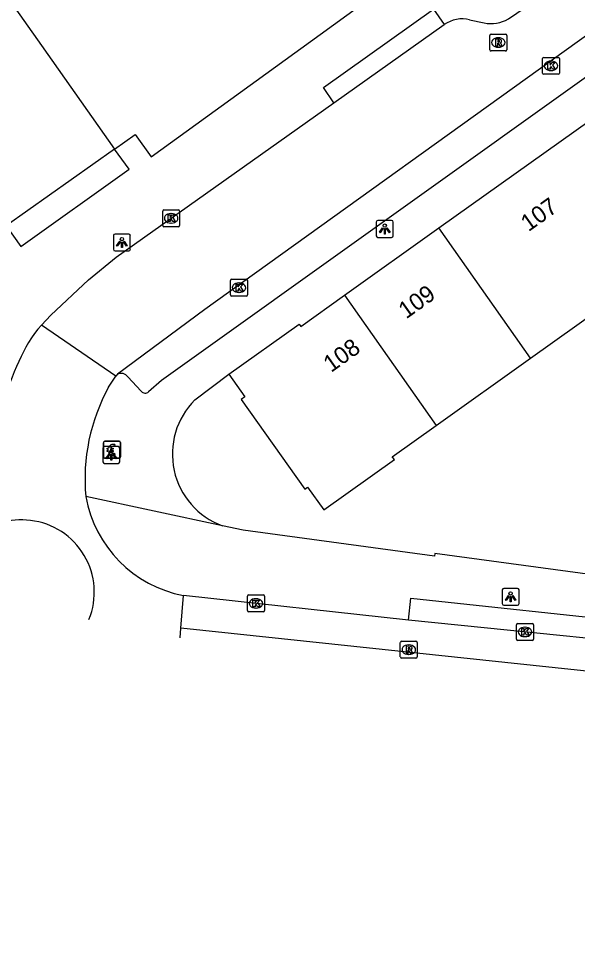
# Model space of a CAD drawing. Extents: x 159718 to 160783, y 383290 to 384030.
# Drawn here: x 160414.5 to 160447.6, y 383303.6 to 383359.4 of the extents above; entities that cross this region are included whole.
import ezdxf

# ---------------------------------------------------------------- set-up
doc = ezdxf.new("R2010")
doc.units = 0
for name, color, linetype in [('IMGEO_Betaalautomaat', 7, 'Continuous'), ('IMGEO_Kolk', 7, 'Continuous'), ('IMGEO_Lichtpunt', 7, 'Continuous'), ('IMGEO_Pand', 7, 'Continuous'), ('IMGEO_Pand_nummerreeks', 7, 'Continuous'), ('IMGEO_Pand_overbouw', 7, 'Continuous'), ('IMGEO_Rijbaan_lokaal_gesloten', 7, 'Continuous'), ('IMGEO_Rijbaan_lokaal_open', 7, 'Continuous'), ('IMGEO_Rioolput', 7, 'Continuous'), ('IMGEO_Voetpad_open', 7, 'Continuous')]:
    doc.layers.add(name, color=color, linetype=linetype)

msp = doc.modelspace()

# ---------------------------------------------------------------- linework, layer by layer
at = {"layer": 'IMGEO_Betaalautomaat'}
for p, q in [((160419.545, 383333.459), (160419.545, 383334.3)), ((160419.545, 383334.3), (160419.545, 383333.459)), ((160419.62, 383334.383), (160420.461, 383334.383)), ((160420.461, 383334.383), (160419.62, 383334.383)), ((160419.828, 383333.847), (160419.828, 383333.915)), ((160419.949, 383333.915), (160419.949, 383333.847)), ((160420.207, 383334.188), (160420.19, 383334.088)), ((160420.544, 383334.309), (160420.544, 383333.468)), ((160420.544, 383333.468), (160420.544, 383334.309)), ((160420.47, 383333.384), (160419.629, 383333.384)), ((160419.629, 383333.384), (160420.47, 383333.384)), ((160420.194, 383333.682), (160420.216, 383333.595))]:
    msp.add_line(p, q, dxfattribs=at)
for points in [[(160419.828, 383333.915), (160419.759, 383333.915), (160419.759, 383333.984), (160419.838, 383333.984)], [(160419.96, 383333.984), (160420.107, 383333.984), (160420.107, 383333.915), (160419.949, 383333.915)], [(160419.833, 383333.778), (160419.759, 383333.778), (160419.759, 383333.847), (160419.828, 383333.847)], [(160419.949, 383333.847), (160420.107, 383333.847), (160420.107, 383333.778), (160419.963, 383333.778)]]:
    msp.add_lwpolyline(points, dxfattribs=at)
for centre, radius, start, end in [((160419.623, 383334.306), 0.0779, 92.4484, 184.2845), ((160419.623, 383334.306), 0.0779, 92.4484, 184.2845), ((160420.121, 383333.908), 0.293, 73.014, 165.0139), ((160420.127, 383333.921), 0.179, 69.3236, 159.5683), ((160420.467, 383334.306), 0.0779, 2.4484, 94.2845), ((160420.467, 383334.306), 0.0779, 2.4484, 94.2845), ((160419.623, 383333.462), 0.0779, 182.4484, 274.2845), ((160419.623, 383333.462), 0.0779, 182.4484, 274.2845), ((160420.094, 383333.833), 0.267, 191.8096, 297.0389), ((160420.127, 383333.848), 0.179, 202.7625, 291.8693), ((160420.467, 383333.462), 0.0779, 272.4484, 4.2845), ((160420.467, 383333.462), 0.0779, 272.4484, 4.2845)]:
    msp.add_arc(centre, radius, start, end, dxfattribs=at)
at = {"layer": 'IMGEO_Kolk'}
for p, q in [((160445.521, 383356.155), (160445.521, 383357.007)), ((160445.596, 383357.081), (160446.448, 383357.081)), ((160446.009, 383356.861), (160446.034, 383356.861)), ((160446.522, 383357.007), (160446.522, 383356.155)), ((160446.032, 383356.301), (160446.007, 383356.301)), ((160446.448, 383356.081), (160445.596, 383356.081)), ((160423.044, 383347.143), (160423.044, 383347.995)), ((160423.119, 383348.069), (160423.971, 383348.069)), ((160423.532, 383347.849), (160423.557, 383347.849)), ((160424.045, 383347.995), (160424.045, 383347.143)), ((160423.555, 383347.289), (160423.53, 383347.289)), ((160423.971, 383347.069), (160423.119, 383347.069)), ((160427.137, 383343.966), (160427.989, 383343.966)), ((160427.062, 383343.04), (160427.062, 383343.892)), ((160427.55, 383343.746), (160427.575, 383343.746)), ((160428.063, 383343.892), (160428.063, 383343.04)), ((160427.989, 383342.966), (160427.137, 383342.966)), ((160427.573, 383343.186), (160427.548, 383343.186)), ((160428.063, 383324.371), (160428.063, 383325.223)), ((160428.138, 383325.297), (160428.99, 383325.297)), ((160428.551, 383325.077), (160428.576, 383325.077)), ((160429.064, 383325.223), (160429.064, 383324.371)), ((160428.574, 383324.517), (160428.549, 383324.517)), ((160428.99, 383324.297), (160428.138, 383324.297)), ((160443.977, 383322.685), (160443.977, 383323.537)), ((160444.052, 383323.611), (160444.904, 383323.611)), ((160444.465, 383323.391), (160444.49, 383323.391)), ((160444.978, 383323.537), (160444.978, 383322.685)), ((160444.488, 383322.831), (160444.463, 383322.831)), ((160444.904, 383322.611), (160444.052, 383322.611))]:
    msp.add_line(p, q, dxfattribs=at)
for points in [[(160445.521, 383356.155), (160445.521, 383357.007)], [(160445.596, 383357.081), (160446.448, 383357.081)], [(160445.842, 383356.781), (160445.965, 383356.781), (160445.965, 383356.63), (160446.095, 383356.781), (160446.259, 383356.781), (160446.113, 383356.63), (160446.266, 383356.381), (160446.114, 383356.381), (160446.029, 383356.545), (160445.965, 383356.478), (160445.965, 383356.381), (160445.842, 383356.381), (160445.842, 383356.781)], [(160446.522, 383357.007), (160446.522, 383356.155)], [(160446.448, 383356.081), (160445.596, 383356.081)], [(160423.044, 383347.143), (160423.044, 383347.995)], [(160423.119, 383348.069), (160423.971, 383348.069)], [(160424.045, 383347.995), (160424.045, 383347.143)], [(160423.365, 383347.769), (160423.488, 383347.769), (160423.488, 383347.618), (160423.618, 383347.769), (160423.782, 383347.769), (160423.636, 383347.618), (160423.789, 383347.369), (160423.637, 383347.369), (160423.552, 383347.533), (160423.488, 383347.466), (160423.488, 383347.369), (160423.365, 383347.369), (160423.365, 383347.769)], [(160423.971, 383347.069), (160423.119, 383347.069)], [(160427.137, 383343.966), (160427.989, 383343.966)], [(160427.062, 383343.04), (160427.062, 383343.892)], [(160427.383, 383343.666), (160427.506, 383343.666), (160427.506, 383343.515), (160427.636, 383343.666), (160427.8, 383343.666), (160427.654, 383343.515), (160427.807, 383343.266), (160427.655, 383343.266), (160427.57, 383343.43), (160427.506, 383343.363), (160427.506, 383343.266), (160427.383, 383343.266), (160427.383, 383343.666)], [(160428.063, 383343.892), (160428.063, 383343.04)], [(160427.989, 383342.966), (160427.137, 383342.966)], [(160428.063, 383324.371), (160428.063, 383325.223)], [(160428.138, 383325.297), (160428.99, 383325.297)], [(160428.384, 383324.997), (160428.507, 383324.997), (160428.507, 383324.846), (160428.637, 383324.997), (160428.801, 383324.997), (160428.655, 383324.846), (160428.808, 383324.597), (160428.656, 383324.597), (160428.571, 383324.761), (160428.507, 383324.694), (160428.507, 383324.597), (160428.384, 383324.597), (160428.384, 383324.997)], [(160429.064, 383325.223), (160429.064, 383324.371)], [(160428.99, 383324.297), (160428.138, 383324.297)], [(160443.977, 383322.685), (160443.977, 383323.537)], [(160444.052, 383323.611), (160444.904, 383323.611)], [(160444.298, 383323.311), (160444.421, 383323.311), (160444.421, 383323.16), (160444.551, 383323.311), (160444.715, 383323.311), (160444.569, 383323.16), (160444.722, 383322.911), (160444.57, 383322.911), (160444.485, 383323.075), (160444.421, 383323.008), (160444.421, 383322.911), (160444.298, 383322.911), (160444.298, 383323.311)], [(160444.978, 383323.537), (160444.978, 383322.685)], [(160444.904, 383322.611), (160444.052, 383322.611)]]:
    msp.add_lwpolyline(points, dxfattribs=at)
for centre, start, end in [((160445.598, 383357.005), 91.552, 178.448), ((160445.598, 383357.005), 91.552, 178.448), ((160446.446, 383357.005), 1.552, 88.448), ((160446.446, 383357.005), 1.552, 88.448), ((160445.598, 383356.157), 181.552, 268.448), ((160445.598, 383356.157), 181.552, 268.448), ((160446.446, 383356.157), 271.552, 358.448), ((160446.446, 383356.157), 271.552, 358.448), ((160423.121, 383347.993), 91.552, 178.448), ((160423.121, 383347.993), 91.552, 178.448), ((160423.969, 383347.993), 1.552, 88.448), ((160423.969, 383347.993), 1.552, 88.448), ((160423.121, 383347.145), 181.552, 268.448), ((160423.121, 383347.145), 181.552, 268.448), ((160423.969, 383347.145), 271.552, 358.448), ((160423.969, 383347.145), 271.552, 358.448), ((160427.139, 383343.89), 91.552, 178.448), ((160427.139, 383343.89), 91.552, 178.448), ((160427.987, 383343.89), 1.552, 88.448), ((160427.987, 383343.89), 1.552, 88.448), ((160427.139, 383343.042), 181.552, 268.448), ((160427.139, 383343.042), 181.552, 268.448), ((160427.987, 383343.042), 271.552, 358.448), ((160427.987, 383343.042), 271.552, 358.448), ((160428.14, 383325.221), 91.552, 178.448), ((160428.14, 383325.221), 91.552, 178.448), ((160428.988, 383325.221), 1.552, 88.448), ((160428.988, 383325.221), 1.552, 88.448), ((160428.14, 383324.373), 181.552, 268.448), ((160428.14, 383324.373), 181.552, 268.448), ((160428.988, 383324.373), 271.552, 358.448), ((160428.988, 383324.373), 271.552, 358.448), ((160444.054, 383323.535), 91.552, 178.448), ((160444.054, 383323.535), 91.552, 178.448), ((160444.902, 383323.535), 1.552, 88.448), ((160444.902, 383323.535), 1.552, 88.448), ((160444.054, 383322.687), 181.552, 268.448), ((160444.054, 383322.687), 181.552, 268.448), ((160444.902, 383322.687), 271.552, 358.448), ((160444.902, 383322.687), 271.552, 358.448)]:
    msp.add_arc(centre, 0.0765, start, end, dxfattribs=at)
for centre, major_axis, ratio, start_param, end_param in [((160446.008, 383356.581), (-0.387, 0.002), 0.722429, 4.712389, 7.853982), ((160446.033, 383356.581), (-0.39, 0.002), 0.717154, 1.570796, 4.712389), ((160423.531, 383347.569), (-0.387, 0.002), 0.722429, 4.712389, 7.853982), ((160423.556, 383347.569), (-0.39, 0.002), 0.717154, 1.570796, 4.712389), ((160427.549, 383343.466), (-0.387, 0.002), 0.722429, 4.712389, 7.853982), ((160427.574, 383343.466), (-0.39, 0.002), 0.717154, 1.570796, 4.712389), ((160428.55, 383324.797), (-0.387, 0.002), 0.722429, 4.712389, 7.853982), ((160428.575, 383324.797), (-0.39, 0.002), 0.717154, 1.570796, 4.712389), ((160444.464, 383323.111), (-0.387, 0.002), 0.722429, 4.712389, 7.853982), ((160444.489, 383323.111), (-0.39, 0.002), 0.717154, 1.570796, 4.712389)]:
    msp.add_ellipse(centre, major_axis=major_axis, ratio=ratio, start_param=start_param, end_param=end_param, dxfattribs=at)
at = {"layer": 'IMGEO_Lichtpunt'}
for p, q in [((160435.685, 383347.342), (160435.685, 383346.535)), ((160435.685, 383347.342), (160435.685, 383346.535)), ((160436.587, 383347.437), (160435.779, 383347.437)), ((160436.587, 383347.437), (160435.779, 383347.437)), ((160436.681, 383346.535), (160436.681, 383347.342)), ((160436.681, 383346.535), (160436.681, 383347.342)), ((160420.134, 383346.544), (160420.134, 383345.737)), ((160420.134, 383346.544), (160420.134, 383345.737)), ((160421.036, 383346.639), (160420.228, 383346.639)), ((160421.036, 383346.639), (160420.228, 383346.639)), ((160421.13, 383345.737), (160421.13, 383346.544)), ((160421.13, 383345.737), (160421.13, 383346.544)), ((160435.779, 383346.441), (160436.587, 383346.441)), ((160435.779, 383346.441), (160436.587, 383346.441)), ((160420.228, 383345.643), (160421.036, 383345.643)), ((160420.228, 383345.643), (160421.036, 383345.643)), ((160419.51, 383333.977), (160419.51, 383333.17)), ((160419.51, 383333.977), (160419.51, 383333.17)), ((160420.412, 383334.072), (160419.604, 383334.072)), ((160420.412, 383334.072), (160419.604, 383334.072)), ((160420.506, 383333.17), (160420.506, 383333.977)), ((160420.506, 383333.17), (160420.506, 383333.977)), ((160419.604, 383333.076), (160420.412, 383333.076)), ((160419.604, 383333.076), (160420.412, 383333.076)), ((160443.133, 383325.593), (160443.133, 383324.786)), ((160443.133, 383325.593), (160443.133, 383324.786)), ((160444.035, 383325.688), (160443.227, 383325.688)), ((160444.035, 383325.688), (160443.227, 383325.688)), ((160444.129, 383324.786), (160444.129, 383325.593)), ((160444.129, 383324.786), (160444.129, 383325.593)), ((160443.227, 383324.692), (160444.035, 383324.692)), ((160443.227, 383324.692), (160444.035, 383324.692))]:
    msp.add_line(p, q, dxfattribs=at)
for points in [[(160436.059, 383347.006), (160436.098, 383346.978), (160435.91, 383346.716), (160435.872, 383346.743), (160436.059, 383347.006)], [(160436.161, 383346.958), (160436.208, 383346.958), (160436.208, 383346.636), (160436.161, 383346.636), (160436.161, 383346.958)], [(160436.271, 383346.978), (160436.309, 383347.005), (160436.496, 383346.743), (160436.457, 383346.715), (160436.271, 383346.978)], [(160420.508, 383346.208), (160420.547, 383346.18), (160420.359, 383345.918), (160420.321, 383345.945), (160420.508, 383346.208)], [(160420.61, 383346.16), (160420.657, 383346.16), (160420.657, 383345.838), (160420.61, 383345.838), (160420.61, 383346.16)], [(160420.72, 383346.18), (160420.758, 383346.207), (160420.945, 383345.945), (160420.906, 383345.917), (160420.72, 383346.18)], [(160419.884, 383333.641), (160419.923, 383333.613), (160419.735, 383333.351), (160419.697, 383333.378), (160419.884, 383333.641)], [(160419.986, 383333.593), (160420.033, 383333.593), (160420.033, 383333.271), (160419.986, 383333.271), (160419.986, 383333.593)], [(160420.096, 383333.613), (160420.134, 383333.64), (160420.321, 383333.378), (160420.282, 383333.35), (160420.096, 383333.613)], [(160443.507, 383325.257), (160443.546, 383325.229), (160443.358, 383324.967), (160443.32, 383324.994), (160443.507, 383325.257)], [(160443.609, 383325.209), (160443.656, 383325.209), (160443.656, 383324.887), (160443.609, 383324.887), (160443.609, 383325.209)], [(160443.719, 383325.229), (160443.757, 383325.256), (160443.944, 383324.994), (160443.905, 383324.966), (160443.719, 383325.229)]]:
    msp.add_lwpolyline(points, dxfattribs=at)
for centre in [(160436.184, 383347.14), (160420.633, 383346.342), (160420.009, 383333.775), (160443.632, 383325.391)]:
    msp.add_circle(centre, 0.0994, dxfattribs=at)
for centre, start, end in [((160435.779, 383347.342), 90, 180), ((160435.779, 383347.342), 90, 180), ((160436.587, 383347.342), 0, 90), ((160436.587, 383347.342), 0, 90), ((160420.228, 383346.544), 90, 180), ((160420.228, 383346.544), 90, 180), ((160421.036, 383346.544), 0, 90), ((160421.036, 383346.544), 0, 90), ((160435.779, 383346.535), 180, 270), ((160435.779, 383346.535), 180, 270), ((160436.587, 383346.535), 270, 0), ((160436.587, 383346.535), 270, 360), ((160420.228, 383345.737), 180, 270), ((160420.228, 383345.737), 180, 270), ((160421.036, 383345.737), 270, 0), ((160421.036, 383345.737), 270, 360), ((160419.604, 383333.977), 90, 180), ((160419.604, 383333.977), 90, 180), ((160420.412, 383333.977), 0, 90), ((160420.412, 383333.977), 0, 90), ((160419.604, 383333.17), 180, 270), ((160419.604, 383333.17), 180, 270), ((160420.412, 383333.17), 270, 0), ((160420.412, 383333.17), 270, 360), ((160443.227, 383325.593), 90, 180), ((160443.227, 383325.593), 90, 180), ((160444.035, 383325.593), 0, 90), ((160444.035, 383325.593), 0, 90), ((160443.227, 383324.786), 180, 270), ((160443.227, 383324.786), 180, 270), ((160444.035, 383324.786), 270, 0), ((160444.035, 383324.786), 270, 360)]:
    msp.add_arc(centre, 0.0946, start, end, dxfattribs=at)
at = {"layer": 'IMGEO_Pand'}
for points in [[(160385.354, 383403.497), (160403.744, 383377.513), (160414.411, 383362.435), (160413.196, 383361.572), (160415.866, 383357.791), (160418.223, 383354.454), (160420.196, 383351.659)], [(160439.387, 383346.996), (160448.396, 383353.416)], [(160420.196, 383351.659), (160413.784, 383347.117), (160413.457, 383346.886), (160412.588, 383348.142), (160410.823, 383346.907), (160411.741, 383345.672), (160411.415, 383345.441), (160404.905, 383340.83), (160403.783, 383342.419), (160401.378, 383340.707), (160402.505, 383339.131), (160394.9, 383333.746)], [(160433.805, 383343.017), (160439.387, 383346.996)], [(160444.801, 383339.293), (160439.387, 383346.996)], [(160444.801, 383339.293), (160450.429, 383343.303), (160451.665, 383341.569), (160455.096, 383344.015)], [(160426.952, 383338.343), (160431.111, 383341.307), (160431.21, 383341.168), (160433.805, 383343.017)], [(160433.805, 383343.017), (160439.219, 383335.315)], [(160439.219, 383335.315), (160444.801, 383339.293)], [(160426.952, 383338.343), (160427.905, 383337.005), (160427.687, 383336.85), (160431.461, 383331.555), (160431.615, 383331.665), (160432.573, 383330.322), (160436.752, 383333.299), (160436.631, 383333.471), (160439.219, 383335.315)]]:
    msp.add_lwpolyline(points, dxfattribs=at)
at = {"layer": 'IMGEO_Pand_overbouw'}
msp.add_lwpolyline([(160421.053, 383350.465), (160420.196, 383351.659), (160413.784, 383347.117), (160414.646, 383345.898)], close=True, dxfattribs=at)
at = {"layer": 'IMGEO_Rijbaan_lokaal_gesloten'}
for points in [[(160420.276, 383338.235), (160415.865, 383341.258)], [(160419.842, 383337.577), (160420.276, 383338.235)], [(160424.111, 383323.335), (160424.277, 383325.265)], [(160437.581, 383323.812), (160424.277, 383325.265)], [(160424.079, 383322.77), (160424.111, 383323.335)], [(160609.931, 383303.645), (160579.205, 383304.366), (160498.28, 383315.238), (160486.389, 383316.854), (160452.223, 383320.364), (160424.111, 383323.335)], [(160451.222, 383322.426), (160446.544, 383322.901), (160437.581, 383323.812)]]:
    msp.add_lwpolyline(points, dxfattribs=at)
for centre, radius, start, end in [((160421.951, 383336.013), 8.034, 139.2438, 157.411), ((160426.921, 383333.29), 13.683, 154.8764, 165.9819), ((160429.653, 383332.165), 11.205, 151.1183, 185.3416), ((160425.634, 383332.385), 7.248, 190.0345, 259.2073)]:
    msp.add_arc(centre, radius, start, end, dxfattribs=at)
at = {"layer": 'IMGEO_Rijbaan_lokaal_open'}
for points in [[(160443.496, 383359.361), (160444.501, 383360.024)], [(160449.101, 383359.083), (160425.529, 383342.179), (160420.378, 383338.346)], [(160433.178, 383354.4), (160439.706, 383359.02)], [(160441.206, 383359.308), (160442.062, 383359.127)], [(160415.865, 383341.258), (160416.424, 383341.838), (160418.654, 383343.938), (160420.29, 383345.261), (160433.178, 383354.4)], [(160420.378, 383338.346), (160420.276, 383338.235)]]:
    msp.add_lwpolyline(points, dxfattribs=at)
for centre, radius, start, end in [((160440.77, 383357.53), 1.831, 76.2126, 125.5244), ((160442.497, 383360.971), 1.894, 256.7176, 301.8181), ((160414.694, 383325.466), 4.27, 82.9409, 179.521), ((160414.729, 383325.462), 4.269, 337.8093, 83.4028)]:
    msp.add_arc(centre, radius, start, end, dxfattribs=at)
at = {"layer": 'IMGEO_Rioolput'}
for p, q in [((160442.479, 383358.46), (160443.331, 383358.46)), ((160442.404, 383357.534), (160442.404, 383358.386)), ((160442.892, 383358.24), (160442.917, 383358.24)), ((160443.405, 383358.386), (160443.405, 383357.534)), ((160443.331, 383357.46), (160442.479, 383357.46)), ((160442.915, 383357.68), (160442.89, 383357.68)), ((160437.105, 383321.635), (160437.105, 383322.487)), ((160437.18, 383322.561), (160438.032, 383322.561)), ((160437.593, 383322.341), (160437.618, 383322.341)), ((160438.106, 383322.487), (160438.106, 383321.635)), ((160437.616, 383321.781), (160437.591, 383321.781)), ((160438.032, 383321.561), (160437.18, 383321.561))]:
    msp.add_line(p, q, dxfattribs=at)
for points in [[(160442.479, 383358.46), (160443.331, 383358.46)], [(160442.404, 383357.534), (160442.404, 383358.386)], [(160442.993, 383358.158), (160442.741, 383358.16), (160442.741, 383357.76)], [(160442.741, 383357.76), (160442.865, 383357.76), (160442.865, 383357.922), (160442.876, 383357.922)], [(160442.919, 383358.079), (160442.865, 383358.079), (160442.865, 383357.998)], [(160442.865, 383357.998), (160442.917, 383357.998)], [(160442.923, 383357.893), (160442.994, 383357.76), (160443.134, 383357.76), (160443.069, 383357.886)], [(160443.405, 383358.386), (160443.405, 383357.534)], [(160443.331, 383357.46), (160442.479, 383357.46)], [(160437.105, 383321.635), (160437.105, 383322.487)], [(160437.18, 383322.561), (160438.032, 383322.561)], [(160437.694, 383322.259), (160437.442, 383322.261), (160437.442, 383321.861)], [(160437.62, 383322.18), (160437.566, 383322.18), (160437.566, 383322.099)], [(160438.106, 383322.487), (160438.106, 383321.635)], [(160437.442, 383321.861), (160437.566, 383321.861), (160437.566, 383322.023), (160437.577, 383322.023)], [(160437.566, 383322.099), (160437.618, 383322.099)], [(160437.624, 383321.994), (160437.695, 383321.861), (160437.835, 383321.861), (160437.77, 383321.987)], [(160438.032, 383321.561), (160437.18, 383321.561)]]:
    msp.add_lwpolyline(points, dxfattribs=at)
for centre, radius, start, end in [((160442.481, 383358.384), 0.0765, 91.552, 178.448), ((160442.481, 383358.384), 0.0765, 91.552, 178.448), ((160443.329, 383358.384), 0.0765, 1.552, 88.448), ((160443.329, 383358.384), 0.0765, 1.552, 88.448), ((160442.875, 383357.869), 0.0533, 26.0293, 88.6989), ((160442.901, 383358.187), 0.19, 274.7715, 282.9687), ((160442.925, 383357.983), 0.0964, 77.0061, 93.1865), ((160442.939, 383358.04), 0.0378, 276.6634, 79.6772), ((160442.992, 383358.048), 0.109, 350.3612, 89.416), ((160442.99, 383358.048), 0.112, 277.5842, 350.9817), ((160442.974, 383357.833), 0.108, 29.5134, 73.7905), ((160442.481, 383357.536), 0.0765, 181.552, 268.448), ((160442.481, 383357.536), 0.0765, 181.552, 268.448), ((160443.329, 383357.536), 0.0765, 271.552, 358.448), ((160443.329, 383357.536), 0.0765, 271.552, 358.448), ((160437.182, 383322.485), 0.0765, 91.552, 178.448), ((160437.182, 383322.485), 0.0765, 91.552, 178.448), ((160437.626, 383322.084), 0.0964, 77.0061, 93.1865), ((160437.693, 383322.149), 0.109, 350.3612, 89.416), ((160438.03, 383322.485), 0.0765, 1.552, 88.448), ((160438.03, 383322.485), 0.0765, 1.552, 88.448), ((160437.182, 383321.637), 0.0765, 181.552, 268.448), ((160437.182, 383321.637), 0.0765, 181.552, 268.448), ((160437.576, 383321.97), 0.0533, 26.0293, 88.6989), ((160437.602, 383322.288), 0.19, 274.7715, 282.9687), ((160437.64, 383322.141), 0.0378, 276.6634, 79.6772), ((160437.691, 383322.149), 0.112, 277.5842, 350.9817), ((160437.675, 383321.934), 0.108, 29.5134, 73.7905), ((160438.03, 383321.637), 0.0765, 271.552, 358.448), ((160438.03, 383321.637), 0.0765, 271.552, 358.448)]:
    msp.add_arc(centre, radius, start, end, dxfattribs=at)
for centre, major_axis, ratio, start_param, end_param in [((160442.891, 383357.96), (-0.387, 0.002), 0.722429, 4.712389, 7.853982), ((160442.916, 383357.96), (-0.39, 0.002), 0.717154, 1.570796, 4.712389), ((160437.592, 383322.061), (-0.387, 0.002), 0.722429, 4.712389, 7.853982), ((160437.617, 383322.061), (-0.39, 0.002), 0.717154, 1.570796, 4.712389)]:
    msp.add_ellipse(centre, major_axis=major_axis, ratio=ratio, start_param=start_param, end_param=end_param, dxfattribs=at)
at = {"layer": 'IMGEO_Voetpad_open'}
for points in [[(160420.196, 383351.659), (160421.421, 383352.526), (160422.361, 383351.197), (160432.355, 383358.426), (160437.31, 383362.051), (160437.485, 383362.177)], [(160433.178, 383354.4), (160432.558, 383355.302), (160439.061, 383359.924), (160439.706, 383359.02)], [(160449.639, 383357.011), (160422.969, 383337.983), (160422.214, 383337.313)], [(160424.952, 383336.828), (160426.952, 383338.343)], [(160421.777, 383337.338), (160420.983, 383338.194)], [(160426.574, 383329.386), (160418.497, 383331.122)], [(160485.516, 383324.669), (160484.638, 383324.819), (160484.44, 383323.248), (160484.208, 383321.662), (160472.517, 383323.239), (160439.143, 383327.741), (160439.121, 383327.59), (160427.813, 383329.12), (160426.574, 383329.386)], [(160437.581, 383323.812), (160437.731, 383325.116), (160451.353, 383323.657), (160451.222, 383322.426)]]:
    msp.add_lwpolyline(points, dxfattribs=at)
for centre, radius, start, end in [((160420.595, 383337.929), 0.47, 34.2975, 117.4964), ((160422.007, 383337.531), 0.3, 219.947, 313.5046), ((160428.134, 383333.624), 4.516, 134.7958, 249.7951)]:
    msp.add_arc(centre, radius, start, end, dxfattribs=at)

# ---------------------------------------------------------------- texts
at = {"layer": 'IMGEO_Pand_nummerreeks'}
for s, rotation, p in [('107', 35.4782, (160444.688, 383346.746)), ('109', 35.4765, (160437.452, 383341.588)), ('108', 35.4778, (160433.009, 383338.422))]:
    msp.add_text(s, height=1, rotation=rotation, dxfattribs=at).set_placement(p)

doc.saveas('drawing.dxf')
